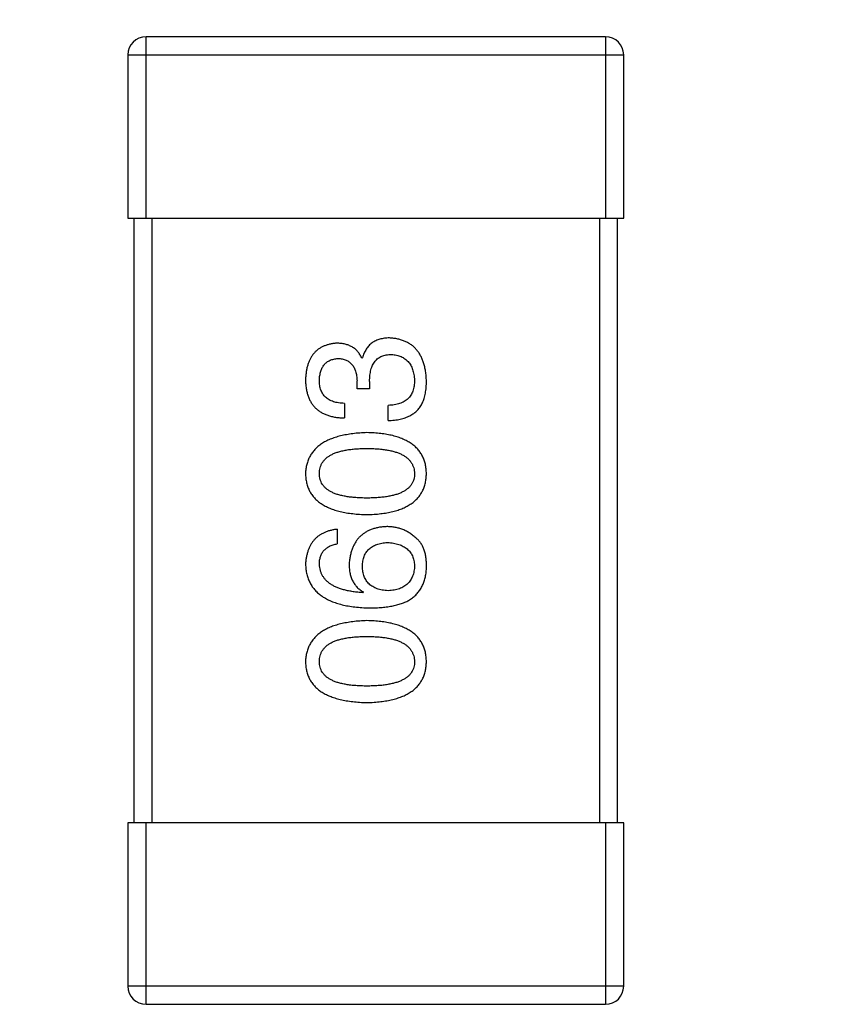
# Model space of a CAD drawing. Header units: millimetres. Extents: x 42 to 554, y 166 to 335.
# Tile 275 of 410: x 405.44 to 406.79, y 282.66 to 284.28. Entities that reach past the tile are written whole.
import ezdxf

# ---------------------------------------------------------------- set-up
doc = ezdxf.new("R2010")
doc.units = ezdxf.units.MM
doc.header["$LTSCALE"] = 30.734
doc.header["$PDMODE"] = 3
doc.header["$PDSIZE"] = 0.3125
doc.layers.get('0').update_dxf_attribs({"linetype": 'CONTINUOUS'})
doc.layers.get('Defpoints').update_dxf_attribs({"linetype": 'CONTINUOUS'})
doc.layers.add('Dim', color=6, linetype='CONTINUOUS', lineweight=13)
doc.styles.get("Standard").update_dxf_attribs({"font": 'txt', "width": 0.8})
doc.dimstyles.new('ISO-25_WS', dxfattribs={"dimscale": 1.8, "dimtxt": 2.5, "dimasz": 1.5, "dimexe": 1.25, "dimexo": 0.625, "dimtad": 1, "dimdsep": 46, "dimtxsty": 'Standard', "dimcen": 2.5, "dimadec": 0, "dimazin": 0, "dimtfac": 1, "dimtmove": 0, "dimatfit": 3, "dimfxl": 1, "dimtolj": 1, "dimtzin": 0, "dimarcsym": 0})

# ---------------------------------------------------------------- blocks, each defined once
blk = doc.blocks.new('*D27')
at = {"layer": 'Defpoints', "color": 0}
for p in [(357.2417, 292.936), (357.2417, 282.7147), (513.2445, 282.7144)]:
    blk.add_point(p, dxfattribs=at)
at = {"layer": 'Dim', "color": 0, "lineweight": -2}
for p, q in [((357.2417, 283.8397), (357.2417, 295.186)), ((513.2445, 283.8394), (513.2445, 295.186)), ((510.5445, 292.936), (359.9417, 292.936))]:
    blk.add_line(p, q, dxfattribs=at)
at = {"layer": 'Dim', "color": 0}
for points in [[(359.9417, 293.386), (359.9417, 292.486), (357.2417, 292.936)], [(510.5445, 292.486), (510.5445, 293.386), (513.2445, 292.936)]]:
    blk.add_solid(points, dxfattribs=at)
at = {"layer": 'Dim', "color": 0, "insert": (435.2431, 296.311), "char_height": 4.5, "attachment_point": 5}
blk.add_mtext('\\A1;156', dxfattribs=at)

msp = doc.modelspace()

# ---------------------------------------------------------------- linework, layer by layer
at = {"linetype": 'Continuous'}
for p, q in [((405.644, 283.9552), (405.644, 284.2552)), ((406.404, 284.2552), (405.644, 284.2552)), ((406.404, 284.2552), (406.404, 283.9552)), ((405.614, 284.2252), (405.614, 283.9552)), ((405.614, 284.2252), (406.434, 284.2252)), ((406.434, 283.9552), (406.434, 284.2252)), ((405.614, 283.9552), (406.434, 283.9552)), ((405.624, 283.9552), (405.624, 282.9552)), ((405.654, 282.9552), (405.654, 283.9552)), ((406.394, 283.9552), (406.394, 282.9552)), ((406.424, 282.9552), (406.424, 283.9552)), ((406.0007, 283.7243), (406.0018, 283.7243)), ((405.993, 283.6729), (405.993, 283.6861)), ((406.0138, 283.685), (406.0138, 283.6729)), ((406.0138, 283.6729), (405.993, 283.6729)), ((405.9722, 283.6489), (405.9722, 283.6249)), ((406.0444, 283.6205), (406.0444, 283.6456)), ((405.9602, 283.4408), (405.9602, 283.4167)), ((406.0039, 283.3369), (406.0028, 283.3358)), ((405.614, 282.9552), (405.614, 282.6852)), ((406.434, 282.9552), (405.614, 282.9552)), ((405.644, 282.6552), (405.644, 282.9552)), ((406.404, 282.9552), (406.404, 282.6552)), ((406.434, 282.6852), (406.434, 282.9552)), ((406.434, 282.6852), (405.614, 282.6852)), ((405.644, 282.6552), (406.404, 282.6552))]:
    msp.add_line(p, q, dxfattribs=at)
for centre, start, end in [((405.644, 284.2252), 90, 180), ((406.404, 284.2252), 0, 90), ((405.644, 282.6852), 180, 270), ((406.404, 282.6852), 270, 0)]:
    msp.add_arc(centre, 0.03, start, end, dxfattribs=at)
for points, knots in [([(405.9591, 283.7484), (405.9571, 283.7482), (405.9533, 283.7479), (405.9476, 283.7468), (405.9424, 283.7453), (405.9375, 283.7435), (405.933, 283.7412), (405.9288, 283.7384), (405.925, 283.7353), (405.9216, 283.7317), (405.9185, 283.7277), (405.9159, 283.7233), (405.9136, 283.7185), (405.9117, 283.7132), (405.9101, 283.7076), (405.909, 283.7015), (405.9081, 283.695), (405.9079, 283.6905), (405.9078, 283.6882)], [0, 0, 0, 0, 0.067521, 0.132139, 0.193339, 0.252064, 0.309083, 0.364848, 0.420021, 0.475612, 0.532002, 0.589602, 0.649896, 0.712634, 0.778603, 0.848416, 0.922155, 1, 1, 1, 1]), ([(406.0007, 283.7243), (405.9997, 283.7262), (405.9978, 283.7299), (405.9941, 283.7349), (405.9898, 283.7391), (405.9849, 283.7425), (405.9793, 283.7451), (405.9731, 283.747), (405.9663, 283.7482), (405.9616, 283.7483), (405.9591, 283.7484)], [0, 0, 0, 0, 0.125227, 0.244792, 0.361427, 0.478215, 0.59667, 0.722058, 0.856314, 1, 1, 1, 1]), ([(406.0466, 283.7571), (406.0451, 283.7571), (406.0423, 283.757), (406.0383, 283.7566), (406.0344, 283.756), (406.0307, 283.7551), (406.0272, 283.754), (406.0239, 283.7525), (406.0208, 283.7509), (406.0178, 283.749), (406.0151, 283.7468), (406.0126, 283.7443), (406.0103, 283.7416), (406.0082, 283.7387), (406.0063, 283.7354), (406.0045, 283.732), (406.003, 283.7282), (406.0022, 283.7256), (406.0018, 283.7243)], [0, 0, 0, 0, 0.071215, 0.138707, 0.20396, 0.266995, 0.327734, 0.387609, 0.445602, 0.503345, 0.561136, 0.618597, 0.677672, 0.738255, 0.799989, 0.863961, 0.930555, 1, 1, 1, 1]), ([(406.1078, 283.6861), (406.1076, 283.6888), (406.1074, 283.6941), (406.1065, 283.7019), (406.105, 283.7091), (406.1032, 283.7158), (406.101, 283.7221), (406.0982, 283.7278), (406.0951, 283.733), (406.0915, 283.7378), (406.0874, 283.742), (406.0829, 283.7457), (406.0779, 283.7489), (406.0725, 283.7515), (406.0666, 283.7537), (406.0603, 283.7554), (406.0536, 283.7566), (406.049, 283.7569), (406.0466, 283.7571)], [0, 0, 0, 0, 0.078078, 0.151942, 0.221594, 0.28726, 0.350176, 0.409768, 0.467648, 0.523784, 0.578904, 0.634014, 0.689819, 0.746826, 0.805875, 0.867063, 0.931764, 1, 1, 1, 1]), ([(406.0138, 283.685), (406.0138, 283.6868), (406.0138, 283.6903), (406.0143, 283.6954), (406.0149, 283.7001), (406.016, 283.7045), (406.0172, 283.7085), (406.0187, 283.7123), (406.0206, 283.7156), (406.0227, 283.7186), (406.0251, 283.7212), (406.0278, 283.7235), (406.0308, 283.7255), (406.0341, 283.7271), (406.0376, 283.7283), (406.0414, 283.7292), (406.0455, 283.7297), (406.0484, 283.7297), (406.0498, 283.7298)], [0, 0, 0, 0, 0.082495, 0.159728, 0.232496, 0.300725, 0.365163, 0.425859, 0.483728, 0.538892, 0.592921, 0.646195, 0.699968, 0.754746, 0.811387, 0.870806, 0.933482, 1, 1, 1, 1]), ([(406.0498, 283.7298), (406.0513, 283.7297), (406.0542, 283.7295), (406.0583, 283.7287), (406.0622, 283.7277), (406.0657, 283.7264), (406.0691, 283.7247), (406.0722, 283.7229), (406.0749, 283.7206), (406.0775, 283.7181), (406.0798, 283.7152), (406.0818, 283.7121), (406.0835, 283.7087), (406.085, 283.7049), (406.0861, 283.7009), (406.0871, 283.6966), (406.0878, 283.692), (406.088, 283.6888), (406.0881, 283.6871)], [0, 0, 0, 0, 0.068514, 0.133941, 0.195994, 0.255362, 0.312994, 0.369441, 0.424687, 0.480522, 0.537148, 0.594801, 0.654411, 0.716817, 0.781981, 0.850498, 0.923306, 1, 1, 1, 1]), ([(405.9307, 283.6871), (405.9308, 283.6885), (405.9309, 283.6912), (405.9314, 283.6951), (405.9321, 283.6987), (405.9329, 283.7021), (405.9341, 283.7052), (405.9355, 283.7081), (405.937, 283.7107), (405.9389, 283.7131), (405.9409, 283.7153), (405.9432, 283.7171), (405.9456, 283.7188), (405.9483, 283.7202), (405.9513, 283.7213), (405.9544, 283.7222), (405.9578, 283.7229), (405.9601, 283.7231), (405.9613, 283.7232)], [0, 0, 0, 0, 0.078051, 0.151197, 0.220412, 0.286742, 0.34933, 0.409464, 0.467368, 0.52298, 0.578639, 0.633998, 0.690142, 0.746855, 0.805868, 0.867776, 0.932345, 1, 1, 1, 1]), ([(405.9613, 283.7232), (405.9626, 283.7231), (405.965, 283.723), (405.9685, 283.7225), (405.9717, 283.7217), (405.9748, 283.7206), (405.9776, 283.7192), (405.9801, 283.7175), (405.9825, 283.7156), (405.9846, 283.7134), (405.9865, 283.7109), (405.9881, 283.7082), (405.9895, 283.7052), (405.9907, 283.7019), (405.9916, 283.6983), (405.9923, 283.6945), (405.9928, 283.6903), (405.9929, 283.6875), (405.993, 283.6861)], [0, 0, 0, 0, 0.067741, 0.131599, 0.192143, 0.249977, 0.306453, 0.361639, 0.416449, 0.471489, 0.527582, 0.584873, 0.644974, 0.70814, 0.77492, 0.845909, 0.920585, 1, 1, 1, 1]), ([(405.9078, 283.6882), (405.9078, 283.6857), (405.908, 283.6808), (405.9089, 283.6738), (405.9102, 283.6671), (405.9121, 283.661), (405.9144, 283.6553), (405.9172, 283.6501), (405.9205, 283.6454), (405.9244, 283.6412), (405.9286, 283.6374), (405.9335, 283.6342), (405.9388, 283.6314), (405.9445, 283.6291), (405.9508, 283.6273), (405.9575, 283.626), (405.9647, 283.6251), (405.9697, 283.6249), (405.9722, 283.6249)], [0, 0, 0, 0, 0.073232, 0.142595, 0.207997, 0.270074, 0.329156, 0.386529, 0.441846, 0.496976, 0.551877, 0.607941, 0.665637, 0.725446, 0.788542, 0.855101, 0.925196, 1, 1, 1, 1]), ([(405.9722, 283.6489), (405.9706, 283.649), (405.9673, 283.6491), (405.9626, 283.6497), (405.9582, 283.6505), (405.9541, 283.6516), (405.9504, 283.653), (405.947, 283.6547), (405.9438, 283.6567), (405.9411, 283.6589), (405.9386, 283.6615), (405.9365, 283.6643), (405.9347, 283.6674), (405.9332, 283.6709), (405.9321, 283.6745), (405.9313, 283.6785), (405.9308, 283.6827), (405.9307, 283.6856), (405.9307, 283.6871)], [0, 0, 0, 0, 0.078134, 0.15164, 0.221358, 0.286689, 0.348614, 0.407697, 0.464247, 0.520153, 0.574432, 0.629291, 0.684538, 0.742032, 0.801329, 0.863637, 0.930123, 1, 1, 1, 1]), ([(406.0881, 283.6871), (406.0881, 283.6855), (406.088, 283.6823), (406.0875, 283.6777), (406.0866, 283.6734), (406.0854, 283.6694), (406.0839, 283.6657), (406.082, 283.6623), (406.0798, 283.6593), (406.0772, 283.6565), (406.0743, 283.654), (406.071, 283.6519), (406.0674, 283.6501), (406.0634, 283.6485), (406.0592, 283.6473), (406.0545, 283.6465), (406.0496, 283.6458), (406.0461, 283.6457), (406.0444, 283.6456)], [0, 0, 0, 0, 0.071272, 0.13882, 0.201858, 0.262757, 0.320043, 0.376709, 0.431462, 0.486034, 0.541209, 0.597703, 0.65589, 0.717768, 0.782056, 0.850407, 0.92277, 1, 1, 1, 1]), ([(406.1012, 283.65), (406.1017, 283.6511), (406.1028, 283.6535), (406.1041, 283.6572), (406.1053, 283.6613), (406.1061, 283.6657), (406.1069, 283.6703), (406.1074, 283.6753), (406.1077, 283.6806), (406.1077, 283.6842), (406.1078, 283.6861)], [0, 0, 0, 0, 0.101955, 0.208983, 0.322698, 0.44339, 0.570851, 0.70629, 0.84885, 1, 1, 1, 1]), ([(406.0444, 283.6205), (406.0462, 283.6205), (406.0496, 283.6207), (406.0548, 283.6211), (406.0596, 283.6218), (406.0643, 283.6227), (406.0687, 283.6238), (406.0728, 283.6251), (406.0767, 283.6266), (406.0804, 283.6284), (406.0839, 283.6303), (406.0871, 283.6324), (406.0901, 283.6348), (406.0928, 283.6374), (406.0953, 283.6402), (406.0975, 283.6433), (406.0995, 283.6465), (406.1006, 283.6488), (406.1012, 283.65)], [0, 0, 0, 0, 0.078937, 0.154495, 0.226898, 0.296844, 0.363348, 0.427781, 0.48946, 0.549586, 0.607902, 0.664733, 0.720805, 0.776157, 0.831175, 0.886736, 0.943094, 1, 1, 1, 1]), ([(406.0094, 283.6006), (406.0054, 283.6004), (405.9976, 283.6), (405.9863, 283.5989), (405.9757, 283.5973), (405.9659, 283.5953), (405.9569, 283.5927), (405.9486, 283.5897), (405.9411, 283.5862), (405.9343, 283.5822), (405.9283, 283.5777), (405.923, 283.5727), (405.9185, 283.5672), (405.9148, 283.5613), (405.9119, 283.5548), (405.9097, 283.5479), (405.9082, 283.5405), (405.9079, 283.5354), (405.9078, 283.5328)], [0, 0, 0, 0, 0.088475, 0.171606, 0.249595, 0.322626, 0.391327, 0.455765, 0.516374, 0.573675, 0.628522, 0.681161, 0.732559, 0.783563, 0.83504, 0.887639, 0.942585, 1, 1, 1, 1]), ([(406.1078, 283.5328), (406.1076, 283.5355), (406.1074, 283.5406), (406.1062, 283.5481), (406.1041, 283.5551), (406.1014, 283.5617), (406.0978, 283.5677), (406.0935, 283.5732), (406.0884, 283.5782), (406.0826, 283.5827), (406.076, 283.5867), (406.0687, 283.5902), (406.0607, 283.5932), (406.0519, 283.5957), (406.0423, 283.5977), (406.032, 283.5991), (406.021, 283.6002), (406.0133, 283.6004), (406.0094, 283.6006)], [0, 0, 0, 0, 0.059134, 0.115603, 0.169236, 0.221572, 0.273254, 0.32474, 0.377319, 0.431815, 0.488555, 0.548609, 0.612242, 0.680182, 0.75251, 0.829782, 0.91231, 1, 1, 1, 1]), ([(405.9307, 283.5328), (405.9308, 283.5345), (405.9309, 283.5378), (405.9318, 283.5425), (405.9333, 283.547), (405.9355, 283.5511), (405.9384, 283.5548), (405.9418, 283.5583), (405.9458, 283.5613), (405.9504, 283.5641), (405.9557, 283.5665), (405.9616, 283.5686), (405.9681, 283.5704), (405.9751, 283.5719), (405.9828, 283.573), (405.9911, 283.5738), (406.0001, 283.5743), (406.0062, 283.5743), (406.0094, 283.5743)], [0, 0, 0, 0, 0.050604, 0.098688, 0.145699, 0.191791, 0.238625, 0.286717, 0.337546, 0.391814, 0.449755, 0.512106, 0.579685, 0.652048, 0.730262, 0.814146, 0.904281, 1, 1, 1, 1]), ([(406.0094, 283.5743), (406.0125, 283.5743), (406.0186, 283.5743), (406.0274, 283.5738), (406.0356, 283.573), (406.0433, 283.5718), (406.0503, 283.5704), (406.0567, 283.5686), (406.0626, 283.5666), (406.0678, 283.5641), (406.0725, 283.5613), (406.0765, 283.5582), (406.08, 283.5548), (406.0828, 283.551), (406.0851, 283.547), (406.0868, 283.5425), (406.0878, 283.5378), (406.088, 283.5345), (406.0881, 283.5328)], [0, 0, 0, 0, 0.094834, 0.184067, 0.267029, 0.344713, 0.417334, 0.484367, 0.546941, 0.604717, 0.65953, 0.710539, 0.759381, 0.806382, 0.853027, 0.900623, 0.949121, 1, 1, 1, 1]), ([(405.9078, 283.5328), (405.9079, 283.5302), (405.9081, 283.525), (405.9094, 283.5175), (405.9115, 283.5105), (405.9144, 283.5039), (405.918, 283.4979), (405.9225, 283.4924), (405.9277, 283.4874), (405.9338, 283.4829), (405.9405, 283.4789), (405.9481, 283.4754), (405.9564, 283.4724), (405.9655, 283.47), (405.9754, 283.4679), (405.986, 283.4665), (405.9975, 283.4654), (406.0053, 283.4652), (406.0094, 283.465)], [0, 0, 0, 0, 0.057911, 0.113262, 0.165956, 0.217443, 0.268511, 0.319665, 0.372, 0.426129, 0.483365, 0.543779, 0.607756, 0.676562, 0.749704, 0.827713, 0.911177, 1, 1, 1, 1]), ([(406.0094, 283.4924), (406.0062, 283.4924), (406.0001, 283.4925), (405.9911, 283.493), (405.9828, 283.4937), (405.9751, 283.4948), (405.9681, 283.4963), (405.9616, 283.4979), (405.9557, 283.5), (405.9505, 283.5024), (405.9458, 283.505), (405.9418, 283.508), (405.9384, 283.5114), (405.9355, 283.515), (405.9333, 283.519), (405.9318, 283.5233), (405.9309, 283.528), (405.9308, 283.5312), (405.9307, 283.5328)], [0, 0, 0, 0, 0.096452, 0.187278, 0.271765, 0.350519, 0.423437, 0.491321, 0.554011, 0.612224, 0.666281, 0.717003, 0.764884, 0.811423, 0.856783, 0.902993, 0.950236, 1, 1, 1, 1]), ([(406.0094, 283.465), (406.0133, 283.4652), (406.021, 283.4654), (406.032, 283.4665), (406.0423, 283.4679), (406.0519, 283.47), (406.0607, 283.4724), (406.0687, 283.4754), (406.0761, 283.4789), (406.0826, 283.4829), (406.0885, 283.4874), (406.0935, 283.4924), (406.0978, 283.4979), (406.1014, 283.5039), (406.1041, 283.5105), (406.1062, 283.5175), (406.1074, 283.525), (406.1076, 283.5302), (406.1078, 283.5328)], [0, 0, 0, 0, 0.087693, 0.170223, 0.247496, 0.319826, 0.387768, 0.451403, 0.511459, 0.568358, 0.622671, 0.675251, 0.726739, 0.778422, 0.830759, 0.884394, 0.940865, 1, 1, 1, 1]), ([(406.0881, 283.5328), (406.088, 283.5312), (406.0879, 283.528), (406.087, 283.5233), (406.0855, 283.519), (406.0832, 283.515), (406.0805, 283.5114), (406.077, 283.508), (406.073, 283.505), (406.0683, 283.5024), (406.0631, 283.5), (406.0572, 283.4979), (406.0507, 283.4963), (406.0437, 283.4948), (406.036, 283.4937), (406.0277, 283.493), (406.0187, 283.4925), (406.0126, 283.4924), (406.0094, 283.4924)], [0, 0, 0, 0, 0.049766, 0.097012, 0.143225, 0.188786, 0.235079, 0.282962, 0.333687, 0.387747, 0.445963, 0.508657, 0.576545, 0.649868, 0.72822, 0.812712, 0.903543, 1, 1, 1, 1]), ([(405.9602, 283.4408), (405.9582, 283.4405), (405.9543, 283.44), (405.9487, 283.4387), (405.9434, 283.4372), (405.9385, 283.4352), (405.9339, 283.4328), (405.9298, 283.4301), (405.9259, 283.4271), (405.9224, 283.4236), (405.9193, 283.4198), (405.9166, 283.4156), (405.9142, 283.411), (405.9122, 283.4061), (405.9105, 283.4008), (405.9092, 283.3951), (405.9083, 283.3891), (405.9079, 283.385), (405.9078, 283.3828)], [0, 0, 0, 0, 0.06947, 0.136096, 0.199592, 0.260665, 0.319672, 0.377156, 0.433415, 0.489984, 0.546535, 0.604276, 0.663499, 0.725182, 0.788953, 0.855683, 0.926216, 1, 1, 1, 1]), ([(406.0422, 283.4451), (406.0398, 283.445), (406.0353, 283.4448), (406.0286, 283.4438), (406.0224, 283.4424), (406.0166, 283.4406), (406.0112, 283.4382), (406.0063, 283.4354), (406.0017, 283.4322), (405.9976, 283.4285), (405.9939, 283.4244), (405.9906, 283.4198), (405.9878, 283.4147), (405.9853, 283.4092), (405.9833, 283.4033), (405.9817, 283.3969), (405.9806, 283.39), (405.9801, 283.3853), (405.9799, 283.3828)], [0, 0, 0, 0, 0.071527, 0.139094, 0.20346, 0.264939, 0.323904, 0.381383, 0.437591, 0.493343, 0.549401, 0.606085, 0.664838, 0.725424, 0.788712, 0.855452, 0.925772, 1, 1, 1, 1]), ([(406.0914, 283.4255), (406.0896, 283.427), (406.0862, 283.4301), (406.0806, 283.4342), (406.0748, 283.4375), (406.0688, 283.4403), (406.0624, 283.4425), (406.0559, 283.444), (406.0491, 283.4449), (406.0445, 283.4451), (406.0422, 283.4451)], [0, 0, 0, 0, 0.129393, 0.255335, 0.378531, 0.500878, 0.622934, 0.746191, 0.87096, 1, 1, 1, 1]), ([(406.1078, 283.3763), (406.1078, 283.3791), (406.1079, 283.3845), (406.1073, 283.3923), (406.1061, 283.3995), (406.1044, 283.406), (406.102, 283.4119), (406.0991, 283.4171), (406.0956, 283.4217), (406.0928, 283.4242), (406.0914, 283.4255)], [0, 0, 0, 0, 0.156782, 0.301945, 0.436395, 0.561474, 0.678489, 0.78853, 0.894967, 1, 1, 1, 1]), ([(405.9307, 283.3828), (405.9308, 283.3851), (405.9309, 283.3894), (405.9324, 283.3956), (405.9347, 283.401), (405.938, 283.4057), (405.9422, 283.4096), (405.9474, 283.4128), (405.9535, 283.4152), (405.9579, 283.4162), (405.9602, 283.4167)], [0, 0, 0, 0, 0.136586, 0.261496, 0.378089, 0.490612, 0.605522, 0.725767, 0.8561, 1, 1, 1, 1]), ([(406.0018, 283.3796), (406.0018, 283.3811), (406.002, 283.384), (406.0026, 283.3882), (406.0035, 283.3922), (406.0047, 283.3959), (406.0062, 283.3994), (406.008, 283.4025), (406.0102, 283.4054), (406.0126, 283.408), (406.0154, 283.4103), (406.0185, 283.4124), (406.0219, 283.4142), (406.0256, 283.4157), (406.0296, 283.4169), (406.0339, 283.4179), (406.0385, 283.4186), (406.0416, 283.4188), (406.0433, 283.4189)], [0, 0, 0, 0, 0.069884, 0.136529, 0.199638, 0.259844, 0.317774, 0.374356, 0.430026, 0.485148, 0.5409, 0.597889, 0.657472, 0.718614, 0.783613, 0.85129, 0.923712, 1, 1, 1, 1]), ([(406.0433, 283.4189), (406.045, 283.4188), (406.0484, 283.4186), (406.0532, 283.4179), (406.0578, 283.417), (406.062, 283.4158), (406.066, 283.4143), (406.0695, 283.4126), (406.0728, 283.4106), (406.0758, 283.4083), (406.0785, 283.4058), (406.0808, 283.403), (406.0829, 283.3999), (406.0846, 283.3966), (406.0859, 283.393), (406.087, 283.3891), (406.0877, 283.385), (406.088, 283.3821), (406.0881, 283.3807)], [0, 0, 0, 0, 0.078863, 0.153308, 0.223539, 0.289857, 0.35341, 0.413572, 0.471721, 0.528235, 0.584279, 0.638781, 0.69466, 0.751251, 0.809198, 0.869697, 0.933318, 1, 1, 1, 1]), ([(405.9078, 283.3828), (405.9079, 283.38), (405.9083, 283.3745), (405.9097, 283.3665), (405.912, 283.359), (405.9151, 283.3521), (405.9189, 283.3456), (405.9236, 283.3398), (405.9291, 283.3344), (405.9354, 283.3297), (405.9424, 283.3254), (405.9503, 283.3217), (405.9589, 283.3185), (405.9684, 283.3159), (405.9786, 283.3137), (405.9896, 283.3122), (406.0014, 283.3111), (406.0096, 283.3108), (406.0138, 283.3107)], [0, 0, 0, 0, 0.058957, 0.115262, 0.16907, 0.221312, 0.273147, 0.324961, 0.377649, 0.432026, 0.488925, 0.549039, 0.612912, 0.680653, 0.753056, 0.830314, 0.912483, 1, 1, 1, 1]), ([(406.0028, 283.3358), (406, 283.336), (405.9945, 283.3364), (405.9866, 283.3375), (405.9791, 283.3387), (405.9722, 283.3403), (405.9658, 283.3422), (405.96, 283.3444), (405.9547, 283.3468), (405.9498, 283.3496), (405.9456, 283.3528), (405.9418, 283.3561), (405.9386, 283.3598), (405.936, 283.3639), (405.9338, 283.3682), (405.9323, 283.3728), (405.9311, 283.3777), (405.9308, 283.3811), (405.9307, 283.3828)], [0, 0, 0, 0, 0.089218, 0.173709, 0.252753, 0.326963, 0.397099, 0.462534, 0.524018, 0.582178, 0.637235, 0.689955, 0.741228, 0.791618, 0.841661, 0.892925, 0.945259, 1, 1, 1, 1]), ([(405.9799, 283.3828), (405.98, 283.3802), (405.9801, 283.3751), (405.9812, 283.3678), (405.9831, 283.3611), (405.9857, 283.3549), (405.9891, 283.3495), (405.9933, 283.3446), (405.9983, 283.3403), (406.002, 283.3381), (406.0039, 283.3369)], [0, 0, 0, 0, 0.144617, 0.279572, 0.40596, 0.526097, 0.64389, 0.760003, 0.877724, 1, 1, 1, 1]), ([(406.0444, 283.3391), (406.0427, 283.3392), (406.0394, 283.3395), (406.0347, 283.3401), (406.0303, 283.3412), (406.0262, 283.3424), (406.0224, 283.3439), (406.0189, 283.3458), (406.0157, 283.3479), (406.0129, 283.3503), (406.0104, 283.353), (406.0082, 283.3559), (406.0063, 283.3592), (406.0048, 283.3627), (406.0035, 283.3665), (406.0026, 283.3706), (406.002, 283.375), (406.0018, 283.378), (406.0018, 283.3796)], [0, 0, 0, 0, 0.076072, 0.148369, 0.216753, 0.281358, 0.342792, 0.401604, 0.458929, 0.514444, 0.569818, 0.625343, 0.681554, 0.739608, 0.800134, 0.863477, 0.929547, 1, 1, 1, 1]), ([(406.0881, 283.3807), (406.088, 283.3791), (406.0879, 283.3759), (406.0872, 283.3715), (406.0863, 283.3672), (406.085, 283.3633), (406.0834, 283.3597), (406.0815, 283.3564), (406.0793, 283.3533), (406.0766, 283.3506), (406.0738, 283.3481), (406.0705, 283.3459), (406.0669, 283.344), (406.063, 283.3424), (406.0588, 283.3412), (406.0543, 283.3402), (406.0495, 283.3394), (406.0461, 283.3392), (406.0444, 283.3391)], [0, 0, 0, 0, 0.070403, 0.137196, 0.200053, 0.260887, 0.31876, 0.37535, 0.430743, 0.485927, 0.541678, 0.598832, 0.657726, 0.719441, 0.783504, 0.851852, 0.923533, 1, 1, 1, 1]), ([(406.0815, 283.3249), (406.0835, 283.3264), (406.0875, 283.3293), (406.0927, 283.3346), (406.0971, 283.3402), (406.1008, 283.3465), (406.1037, 283.3532), (406.1058, 283.3604), (406.1073, 283.3682), (406.1076, 283.3735), (406.1078, 283.3763)], [0, 0, 0, 0, 0.125033, 0.246266, 0.36603, 0.485265, 0.606781, 0.732144, 0.862551, 1, 1, 1, 1]), ([(406.0138, 283.3107), (406.0173, 283.3107), (406.0242, 283.3108), (406.0342, 283.3115), (406.0436, 283.3126), (406.0524, 283.3142), (406.0606, 283.3161), (406.0682, 283.3185), (406.0752, 283.3214), (406.0794, 283.3238), (406.0815, 283.3249)], [0, 0, 0, 0, 0.151498, 0.29521, 0.430242, 0.557137, 0.677306, 0.790845, 0.898111, 1, 1, 1, 1]), ([(406.0094, 283.2897), (406.0054, 283.2895), (405.9976, 283.2892), (405.9863, 283.288), (405.9757, 283.2864), (405.9659, 283.2844), (405.9569, 283.2819), (405.9486, 283.2788), (405.9411, 283.2753), (405.9343, 283.2713), (405.9283, 283.2668), (405.923, 283.2618), (405.9185, 283.2564), (405.9148, 283.2504), (405.9119, 283.244), (405.9097, 283.2371), (405.9082, 283.2297), (405.9079, 283.2245), (405.9078, 283.2219)], [0, 0, 0, 0, 0.088475, 0.171606, 0.249595, 0.322626, 0.391327, 0.455765, 0.516374, 0.573675, 0.628522, 0.681161, 0.732559, 0.783563, 0.83504, 0.887639, 0.942585, 1, 1, 1, 1]), ([(406.1078, 283.2219), (406.1076, 283.2246), (406.1074, 283.2298), (406.1062, 283.2373), (406.1041, 283.2443), (406.1014, 283.2508), (406.0978, 283.2568), (406.0935, 283.2624), (406.0884, 283.2674), (406.0826, 283.2719), (406.076, 283.2758), (406.0687, 283.2793), (406.0607, 283.2823), (406.0519, 283.2848), (406.0423, 283.2868), (406.032, 283.2883), (406.021, 283.2893), (406.0133, 283.2896), (406.0094, 283.2897)], [0, 0, 0, 0, 0.059134, 0.115603, 0.169236, 0.221572, 0.273254, 0.32474, 0.377319, 0.431815, 0.488555, 0.548609, 0.612242, 0.680182, 0.75251, 0.829782, 0.91231, 1, 1, 1, 1]), ([(405.9307, 283.2219), (405.9308, 283.2236), (405.9309, 283.2269), (405.9318, 283.2317), (405.9333, 283.2361), (405.9355, 283.2402), (405.9384, 283.2439), (405.9418, 283.2474), (405.9458, 283.2505), (405.9504, 283.2533), (405.9557, 283.2557), (405.9616, 283.2578), (405.9681, 283.2595), (405.9751, 283.261), (405.9828, 283.2621), (405.9911, 283.2629), (406.0001, 283.2634), (406.0062, 283.2634), (406.0094, 283.2635)], [0, 0, 0, 0, 0.050604, 0.098688, 0.145699, 0.191791, 0.238625, 0.286717, 0.337546, 0.391814, 0.449755, 0.512106, 0.579685, 0.652048, 0.730262, 0.814146, 0.904281, 1, 1, 1, 1]), ([(406.0094, 283.2635), (406.0125, 283.2634), (406.0186, 283.2634), (406.0274, 283.2629), (406.0356, 283.2621), (406.0433, 283.261), (406.0503, 283.2595), (406.0567, 283.2578), (406.0626, 283.2557), (406.0678, 283.2532), (406.0725, 283.2505), (406.0765, 283.2474), (406.08, 283.244), (406.0828, 283.2402), (406.0851, 283.2361), (406.0868, 283.2317), (406.0878, 283.2269), (406.088, 283.2236), (406.0881, 283.2219)], [0, 0, 0, 0, 0.094834, 0.184067, 0.267029, 0.344713, 0.417334, 0.484367, 0.546941, 0.604717, 0.65953, 0.710539, 0.759381, 0.806382, 0.853027, 0.900623, 0.949121, 1, 1, 1, 1]), ([(405.9078, 283.2219), (405.9079, 283.2193), (405.9081, 283.2141), (405.9094, 283.2066), (405.9115, 283.1996), (405.9144, 283.1931), (405.918, 283.187), (405.9225, 283.1815), (405.9277, 283.1765), (405.9338, 283.172), (405.9405, 283.168), (405.9481, 283.1646), (405.9564, 283.1616), (405.9655, 283.1591), (405.9754, 283.1571), (405.986, 283.1556), (405.9975, 283.1546), (406.0053, 283.1543), (406.0094, 283.1542)], [0, 0, 0, 0, 0.057911, 0.113262, 0.165956, 0.217443, 0.268511, 0.319665, 0.372, 0.426129, 0.483365, 0.543779, 0.607756, 0.676562, 0.749704, 0.827713, 0.911177, 1, 1, 1, 1]), ([(406.0094, 283.1815), (406.0062, 283.1815), (406.0001, 283.1816), (405.9911, 283.1821), (405.9828, 283.1828), (405.9751, 283.1839), (405.9681, 283.1854), (405.9616, 283.187), (405.9557, 283.1891), (405.9505, 283.1915), (405.9458, 283.1941), (405.9418, 283.1971), (405.9384, 283.2005), (405.9355, 283.2042), (405.9333, 283.2082), (405.9318, 283.2125), (405.9309, 283.2171), (405.9308, 283.2203), (405.9307, 283.2219)], [0, 0, 0, 0, 0.096452, 0.187278, 0.271765, 0.350519, 0.423437, 0.491321, 0.554011, 0.612224, 0.666281, 0.717003, 0.764884, 0.811423, 0.856783, 0.902993, 0.950236, 1, 1, 1, 1]), ([(406.0094, 283.1542), (406.0133, 283.1543), (406.021, 283.1546), (406.032, 283.1556), (406.0423, 283.1571), (406.0519, 283.1591), (406.0607, 283.1616), (406.0687, 283.1646), (406.0761, 283.168), (406.0826, 283.1721), (406.0885, 283.1765), (406.0935, 283.1815), (406.0978, 283.1871), (406.1014, 283.1931), (406.1041, 283.1996), (406.1062, 283.2066), (406.1074, 283.2141), (406.1076, 283.2193), (406.1078, 283.2219)], [0, 0, 0, 0, 0.087693, 0.170223, 0.247496, 0.319826, 0.387768, 0.451403, 0.511459, 0.568358, 0.622671, 0.675251, 0.726739, 0.778422, 0.830759, 0.884394, 0.940865, 1, 1, 1, 1]), ([(406.0881, 283.2219), (406.088, 283.2203), (406.0879, 283.2171), (406.087, 283.2125), (406.0855, 283.2081), (406.0832, 283.2042), (406.0805, 283.2005), (406.077, 283.1971), (406.073, 283.1941), (406.0683, 283.1915), (406.0631, 283.1891), (406.0572, 283.187), (406.0507, 283.1854), (406.0437, 283.1839), (406.036, 283.1828), (406.0277, 283.1821), (406.0187, 283.1816), (406.0126, 283.1815), (406.0094, 283.1815)], [0, 0, 0, 0, 0.049766, 0.097012, 0.143225, 0.188786, 0.235079, 0.282962, 0.333687, 0.387747, 0.445963, 0.508657, 0.576545, 0.649868, 0.72822, 0.812712, 0.903543, 1, 1, 1, 1])]:
    msp.add_open_spline(points, degree=3, knots=knots, dxfattribs=at)

# ---------------------------------------------------------------- dimensions: what is measured, and where the dimension line sits
at = {"layer": 'Dim'}
dim = msp.add_linear_dim(base=(357.2417, 292.936), p1=(513.2445, 282.7144), p2=(357.2417, 282.7147), dimstyle='ISO-25_WS', dxfattribs=at)
dim.commit()
dim.dimension.update_dxf_attribs({"geometry": '*D27', "text_midpoint": (435.2431, 296.311)})

doc.saveas('drawing.dxf')
